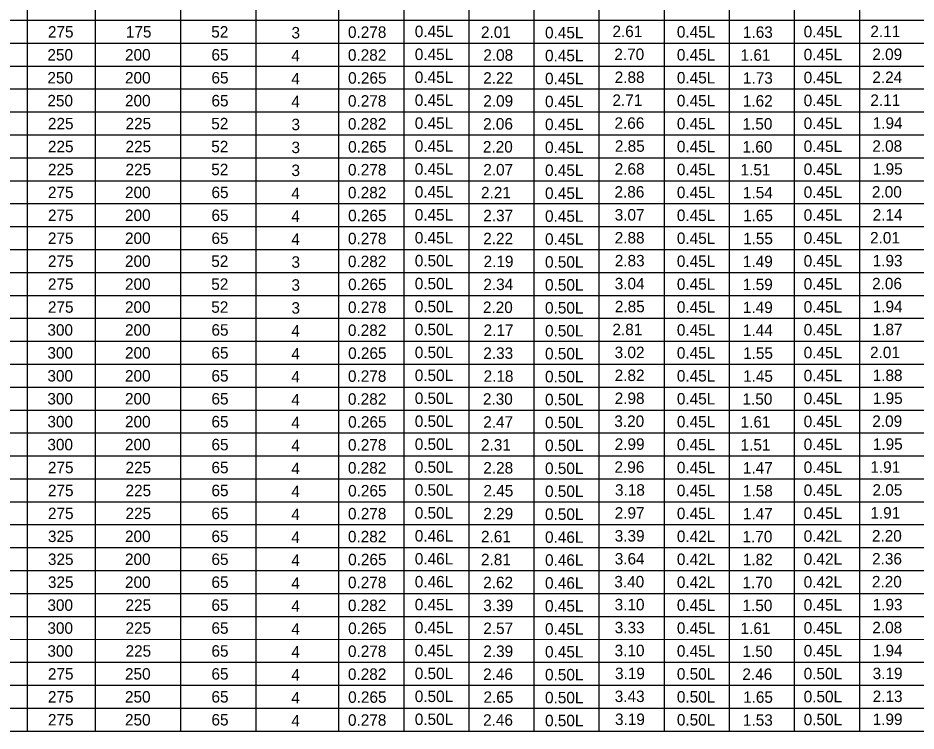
# Model space of a CAD drawing. Extents: x -5022 to -159, y 1126 to 7226.
# Drawn here: x -4369.6 to -4134.8, y 4908 to 5094.6 of the extents above; entities that cross this region are included whole.
import ezdxf

# ---------------------------------------------------------------- set-up
doc = ezdxf.new("R2010")
doc.units = 0
doc.layers.add('2', color=7, linetype='Continuous')
doc.layers.add('3', color=7, linetype='Continuous')

msp = doc.modelspace()

# ---------------------------------------------------------------- linework, layer by layer
at = {"layer": '3'}
for p, q in [((-4285.78, 5248.84), (-4285.78, 4907.95)), ((-4367.22, 5240.77), (-4367.22, 4907.95)), ((-4349.47, 5240.77), (-4349.47, 4907.95)), ((-4327.16, 5240.77), (-4327.16, 4907.95)), ((-4307.39, 5240.77), (-4307.39, 4907.95)), ((-4268.76, 5240.77), (-4268.76, 4907.95)), ((-4200.67, 5240.77), (-4200.67, 4907.95)), ((-4251.73, 5231.57), (-4251.73, 4907.95)), ((-4234.71, 5231.57), (-4234.71, 4907.95)), ((-4234.71, 5231.57), (-4234.71, 4907.95)), ((-4217.69, 5231.57), (-4217.69, 4907.95)), ((-4200.67, 5231.57), (-4200.67, 4907.96)), ((-4183.65, 5231.57), (-4183.65, 4907.96)), ((-4166.63, 5231.57), (-4166.63, 4907.96)), ((-4166.63, 5231.57), (-4166.63, 4907.96)), ((-4149.61, 5231.57), (-4149.61, 4907.96)), ((-4590.56, 5093.96), (-3894.3, 5093.96)), ((-4608.03, 5087.96), (-3894.3, 5087.96)), ((-4590.56, 5081.96), (-3894.3, 5081.96)), ((-4590.56, 5075.96), (-3894.3, 5075.96)), ((-4608.03, 5069.96), (-3894.3, 5069.96)), ((-4590.56, 5063.96), (-3894.3, 5063.96)), ((-4590.56, 5057.96), (-3894.3, 5057.96)), ((-4608.03, 5051.95), (-3894.3, 5051.96)), ((-4590.56, 5045.96), (-3894.3, 5045.96)), ((-4590.56, 5039.96), (-3894.3, 5039.96)), ((-4608.03, 5033.96), (-3894.3, 5033.96)), ((-4590.56, 5027.96), (-3894.3, 5027.96)), ((-4590.56, 5021.96), (-3894.3, 5021.96)), ((-4608.03, 5015.96), (-3894.3, 5015.96)), ((-4590.56, 5009.96), (-3894.3, 5009.96)), ((-4590.56, 5003.96), (-3894.3, 5003.96)), ((-4608.03, 4997.95), (-3894.3, 4997.96)), ((-4590.56, 4991.95), (-3894.3, 4991.96)), ((-4590.56, 4985.95), (-3894.3, 4985.96)), ((-4608.03, 4979.96), (-3894.3, 4979.96)), ((-4590.56, 4973.95), (-3894.3, 4973.96)), ((-4590.56, 4967.96), (-3894.3, 4967.96)), ((-4608.03, 4961.96), (-3894.3, 4961.96)), ((-4590.56, 4955.96), (-3894.3, 4955.96)), ((-4590.56, 4949.95), (-3894.3, 4949.96)), ((-4608.03, 4943.95), (-3894.3, 4943.95)), ((-4590.56, 4937.95), (-3894.3, 4937.95)), ((-4590.56, 4931.95), (-3894.3, 4931.96)), ((-4608.03, 4925.95), (-3894.3, 4925.95)), ((-4590.56, 4919.95), (-3894.3, 4919.96)), ((-4590.56, 4913.95), (-3894.3, 4913.96)), ((-4608.03, 4907.95), (-3894.3, 4907.96))]:
    msp.add_line(p, q, dxfattribs=at)

# ---------------------------------------------------------------- texts
at = {"layer": '2'}
for s, p in [('275', (-4361.78, 5089.41)), ('175', (-4341.4, 5089.41)), ('52', (-4319.08, 5089.41)), ('3', (-4298.1, 5089.19)), ('0.278', (-4283.33, 5089.34)), ('0.45L', (-4265.86, 5089.54)), ('2.01', (-4248.54, 5089.34)), ('0.45L', (-4231.8, 5089.21)), ('2.61', (-4214.18, 5089.54)), ('0.45L', (-4197.33, 5089.41)), ('1.63', (-4180.05, 5089.34)), ('0.45L', (-4164.17, 5089.48)), ('2.11', (-4146.73, 5089.54)), ('250', (-4361.92, 5083.41)), ('200', (-4341.63, 5083.41)), ('65', (-4319.02, 5083.41)), ('0.282', (-4283.34, 5083.35)), ('0.45L', (-4265.86, 5083.54)), ('2.08', (-4247.94, 5083.35)), ('2.70', (-4213.68, 5083.54)), ('0.45L', (-4197.33, 5083.41)), ('1.61', (-4180.66, 5083.35)), ('0.45L', (-4164.17, 5083.48)), ('2.09', (-4146.22, 5083.54)), ('4', (-4298.14, 5083.18)), ('0.45L', (-4231.8, 5083.21)), ('250', (-4361.92, 5077.41)), ('200', (-4341.63, 5077.41)), ('65', (-4319.02, 5077.41)), ('4', (-4298.14, 5077.18)), ('0.265', (-4283.29, 5077.35)), ('0.45L', (-4265.86, 5077.54)), ('2.22', (-4247.96, 5077.35)), ('0.45L', (-4231.8, 5077.21)), ('2.88', (-4213.58, 5077.54)), ('0.45L', (-4197.33, 5077.41)), ('1.73', (-4180.05, 5077.35)), ('0.45L', (-4164.17, 5077.48)), ('2.24', (-4146.21, 5077.54)), ('250', (-4361.92, 5071.41)), ('200', (-4341.63, 5071.41)), ('65', (-4319.02, 5071.41)), ('4', (-4298.14, 5071.18)), ('0.278', (-4283.33, 5071.34)), ('0.45L', (-4265.86, 5071.54)), ('2.09', (-4247.94, 5071.34)), ('0.45L', (-4231.8, 5071.21)), ('2.71', (-4214.18, 5071.54)), ('0.45L', (-4197.33, 5071.41)), ('1.62', (-4180.08, 5071.34)), ('0.45L', (-4164.17, 5071.48)), ('2.11', (-4146.73, 5071.54)), ('225', (-4361.78, 5065.41)), ('225', (-4341.49, 5065.41)), ('52', (-4319.08, 5065.41)), ('3', (-4298.1, 5065.18)), ('0.282', (-4283.34, 5065.34)), ('0.45L', (-4265.86, 5065.54)), ('2.06', (-4248, 5065.34)), ('0.45L', (-4231.8, 5065.21)), ('2.66', (-4213.64, 5065.54)), ('0.45L', (-4197.33, 5065.41)), ('1.50', (-4180.16, 5065.34)), ('0.45L', (-4164.17, 5065.48)), ('1.94', (-4146.12, 5065.54)), ('225', (-4361.78, 5059.41)), ('225', (-4341.49, 5059.41)), ('52', (-4319.08, 5059.41)), ('3', (-4298.1, 5059.18)), ('0.265', (-4283.29, 5059.34)), ('0.45L', (-4265.86, 5059.54)), ('2.20', (-4248.04, 5059.34)), ('0.45L', (-4231.8, 5059.21)), ('2.85', (-4213.54, 5059.54)), ('0.45L', (-4197.33, 5059.41)), ('1.60', (-4180.16, 5059.34)), ('0.45L', (-4164.17, 5059.48)), ('2.08', (-4146.22, 5059.54)), ('225', (-4361.78, 5053.41)), ('225', (-4341.49, 5053.41)), ('52', (-4319.08, 5053.41)), ('3', (-4298.1, 5053.18)), ('0.278', (-4283.33, 5053.34)), ('0.45L', (-4265.86, 5053.54)), ('2.07', (-4247.95, 5053.34)), ('0.45L', (-4231.8, 5053.21)), ('2.68', (-4213.58, 5053.54)), ('0.45L', (-4197.33, 5053.41)), ('1.51', (-4180.66, 5053.34)), ('0.45L', (-4164.17, 5053.48)), ('1.95', (-4146.09, 5053.54)), ('275', (-4361.78, 5047.41)), ('200', (-4341.63, 5047.41)), ('65', (-4319.02, 5047.41)), ('4', (-4298.14, 5047.18)), ('0.282', (-4283.34, 5047.35)), ('0.45L', (-4265.86, 5047.54)), ('2.21', (-4248.54, 5047.35)), ('0.45L', (-4231.8, 5047.21)), ('2.86', (-4213.64, 5047.54)), ('0.45L', (-4197.33, 5047.41)), ('1.54', (-4180.05, 5047.35)), ('0.45L', (-4164.17, 5047.48)), ('2.00', (-4146.32, 5047.54)), ('275', (-4361.78, 5041.41)), ('200', (-4341.63, 5041.41)), ('65', (-4319.02, 5041.41)), ('4', (-4298.14, 5041.18)), ('0.265', (-4283.29, 5041.35)), ('0.45L', (-4265.86, 5041.54)), ('2.37', (-4247.95, 5041.35)), ('0.45L', (-4231.8, 5041.21)), ('3.07', (-4213.58, 5041.54)), ('0.45L', (-4197.33, 5041.41)), ('1.65', (-4180.02, 5041.35)), ('0.45L', (-4164.17, 5041.48)), ('2.14', (-4146.12, 5041.54)), ('275', (-4361.78, 5035.41)), ('200', (-4341.63, 5035.41)), ('65', (-4319.02, 5035.41)), ('4', (-4298.14, 5035.18)), ('0.278', (-4283.33, 5035.34)), ('0.45L', (-4265.86, 5035.54)), ('2.22', (-4247.96, 5035.34)), ('0.45L', (-4231.8, 5035.21)), ('2.88', (-4213.58, 5035.54)), ('0.45L', (-4197.33, 5035.41)), ('1.55', (-4180.02, 5035.34)), ('0.45L', (-4164.17, 5035.48)), ('2.01', (-4146.81, 5035.54)), ('275', (-4361.78, 5029.41)), ('200', (-4341.63, 5029.41)), ('52', (-4319.08, 5029.41)), ('0.282', (-4283.34, 5029.34)), ('0.50L', (-4265.86, 5029.54)), ('2.19', (-4247.86, 5029.34)), ('2.83', (-4213.57, 5029.54)), ('0.45L', (-4197.33, 5029.41)), ('1.49', (-4180.06, 5029.34)), ('0.45L', (-4164.17, 5029.48)), ('1.93', (-4146.13, 5029.54)), ('3', (-4298.1, 5029.18)), ('0.50L', (-4231.8, 5029.21)), ('275', (-4361.78, 5023.41)), ('200', (-4341.63, 5023.41)), ('52', (-4319.08, 5023.41)), ('3', (-4298.1, 5023.18)), ('0.265', (-4283.29, 5023.34)), ('0.50L', (-4265.86, 5023.54)), ('2.34', (-4247.93, 5023.34)), ('0.50L', (-4231.8, 5023.21)), ('3.04', (-4213.57, 5023.54)), ('0.45L', (-4197.33, 5023.41)), ('1.59', (-4180.06, 5023.34)), ('0.45L', (-4164.17, 5023.48)), ('2.06', (-4146.28, 5023.54)), ('275', (-4361.78, 5017.41)), ('200', (-4341.63, 5017.41)), ('52', (-4319.08, 5017.41)), ('3', (-4298.1, 5017.18)), ('0.278', (-4283.33, 5017.34)), ('0.50L', (-4265.86, 5017.54)), ('2.20', (-4248.04, 5017.34)), ('0.50L', (-4231.8, 5017.21)), ('2.85', (-4213.54, 5017.54)), ('0.45L', (-4197.33, 5017.41)), ('1.49', (-4180.06, 5017.34)), ('0.45L', (-4164.17, 5017.47)), ('1.94', (-4146.12, 5017.54)), ('300', (-4361.92, 5011.41)), ('200', (-4341.63, 5011.41)), ('65', (-4319.02, 5011.41)), ('4', (-4298.14, 5011.18)), ('0.282', (-4283.34, 5011.34)), ('0.50L', (-4265.86, 5011.54)), ('2.17', (-4247.86, 5011.34)), ('0.50L', (-4231.8, 5011.21)), ('2.81', (-4214.18, 5011.54)), ('0.45L', (-4197.33, 5011.41)), ('1.44', (-4180.05, 5011.34)), ('0.45L', (-4164.17, 5011.48)), ('1.87', (-4146.14, 5011.54)), ('300', (-4361.92, 5005.41)), ('200', (-4341.63, 5005.41)), ('65', (-4319.02, 5005.41)), ('4', (-4298.14, 5005.18)), ('0.265', (-4283.29, 5005.34)), ('0.50L', (-4265.86, 5005.54)), ('2.33', (-4247.94, 5005.34)), ('0.50L', (-4231.8, 5005.21)), ('3.02', (-4213.59, 5005.54)), ('0.45L', (-4197.33, 5005.41)), ('1.55', (-4180.02, 5005.34)), ('0.45L', (-4164.17, 5005.48)), ('2.01', (-4146.81, 5005.54)), ('300', (-4361.92, 4999.41)), ('200', (-4341.63, 4999.41)), ('65', (-4319.02, 4999.41)), ('4', (-4298.14, 4999.18)), ('0.278', (-4283.33, 4999.34)), ('0.50L', (-4265.86, 4999.54)), ('2.18', (-4247.86, 4999.34)), ('0.50L', (-4231.8, 4999.21)), ('2.82', (-4213.59, 4999.54)), ('0.45L', (-4197.33, 4999.41)), ('1.45', (-4180.02, 4999.34)), ('0.45L', (-4164.17, 4999.48)), ('1.88', (-4146.13, 4999.54)), ('300', (-4361.92, 4993.41)), ('200', (-4341.63, 4993.41)), ('65', (-4319.02, 4993.41)), ('4', (-4298.14, 4993.18)), ('0.282', (-4283.34, 4993.34)), ('0.50L', (-4265.86, 4993.54)), ('2.30', (-4248.04, 4993.34)), ('0.50L', (-4231.8, 4993.21)), ('2.98', (-4213.58, 4993.54)), ('0.45L', (-4197.33, 4993.41)), ('1.50', (-4180.16, 4993.34)), ('0.45L', (-4164.17, 4993.48)), ('1.95', (-4146.09, 4993.54)), ('300', (-4361.92, 4987.41)), ('200', (-4341.63, 4987.41)), ('65', (-4319.02, 4987.41)), ('4', (-4298.14, 4987.18)), ('0.265', (-4283.29, 4987.34)), ('0.50L', (-4265.86, 4987.54)), ('2.47', (-4247.95, 4987.34)), ('0.50L', (-4231.8, 4987.21)), ('3.20', (-4213.68, 4987.54)), ('0.45L', (-4197.33, 4987.41)), ('1.61', (-4180.66, 4987.34)), ('0.45L', (-4164.17, 4987.48)), ('2.09', (-4146.22, 4987.54)), ('300', (-4361.92, 4981.41)), ('200', (-4341.63, 4981.41)), ('65', (-4319.02, 4981.41)), ('4', (-4298.14, 4981.18)), ('0.278', (-4283.33, 4981.34)), ('0.50L', (-4265.86, 4981.54)), ('2.31', (-4248.54, 4981.34)), ('0.50L', (-4231.8, 4981.21)), ('2.99', (-4213.58, 4981.54)), ('0.45L', (-4197.33, 4981.41)), ('1.51', (-4180.66, 4981.34)), ('0.45L', (-4164.17, 4981.48)), ('1.95', (-4146.09, 4981.54)), ('275', (-4361.78, 4975.41)), ('225', (-4341.49, 4975.41)), ('65', (-4319.02, 4975.41)), ('0.282', (-4283.34, 4975.34)), ('0.50L', (-4265.86, 4975.54)), ('2.28', (-4247.94, 4975.34)), ('2.96', (-4213.64, 4975.54)), ('0.45L', (-4197.33, 4975.41)), ('0.45L', (-4164.17, 4975.48)), ('1.91', (-4146.73, 4975.54)), ('4', (-4298.14, 4975.18)), ('0.50L', (-4231.8, 4975.21)), ('1.47', (-4180.06, 4975.34)), ('275', (-4361.78, 4969.41)), ('225', (-4341.49, 4969.41)), ('65', (-4319.02, 4969.41)), ('4', (-4298.14, 4969.18)), ('0.265', (-4283.29, 4969.34)), ('0.50L', (-4265.86, 4969.54)), ('2.45', (-4247.9, 4969.34)), ('0.50L', (-4231.8, 4969.21)), ('3.18', (-4213.5, 4969.54)), ('0.45L', (-4197.33, 4969.41)), ('1.58', (-4180.06, 4969.34)), ('0.45L', (-4164.17, 4969.48)), ('2.05', (-4146.18, 4969.54)), ('275', (-4361.78, 4963.41)), ('225', (-4341.49, 4963.41)), ('65', (-4319.02, 4963.41)), ('4', (-4298.14, 4963.18)), ('0.278', (-4283.33, 4963.34)), ('0.50L', (-4265.86, 4963.54)), ('2.29', (-4247.94, 4963.34)), ('0.50L', (-4231.8, 4963.21)), ('2.97', (-4213.58, 4963.54)), ('0.45L', (-4197.33, 4963.41)), ('1.47', (-4180.06, 4963.34)), ('0.45L', (-4164.17, 4963.47)), ('1.91', (-4146.73, 4963.54)), ('325', (-4361.78, 4957.41)), ('200', (-4341.63, 4957.41)), ('65', (-4319.02, 4957.41)), ('4', (-4298.14, 4957.18)), ('0.282', (-4283.34, 4957.34)), ('0.46L', (-4265.86, 4957.54)), ('2.61', (-4248.54, 4957.34)), ('0.46L', (-4231.8, 4957.21)), ('3.39', (-4213.58, 4957.54)), ('0.42L', (-4197.33, 4957.41)), ('1.70', (-4180.16, 4957.34)), ('0.42L', (-4164.17, 4957.47)), ('2.20', (-4146.32, 4957.54)), ('325', (-4361.78, 4951.41)), ('200', (-4341.63, 4951.41)), ('65', (-4319.02, 4951.41)), ('4', (-4298.14, 4951.18)), ('0.265', (-4283.29, 4951.34)), ('0.46L', (-4265.86, 4951.54)), ('2.81', (-4248.54, 4951.34)), ('0.46L', (-4231.8, 4951.21)), ('3.64', (-4213.57, 4951.54)), ('0.42L', (-4197.33, 4951.4)), ('1.82', (-4180.08, 4951.34)), ('0.42L', (-4164.17, 4951.47)), ('2.36', (-4146.28, 4951.54)), ('325', (-4361.78, 4945.41)), ('200', (-4341.63, 4945.41)), ('65', (-4319.02, 4945.41)), ('4', (-4298.14, 4945.18)), ('0.278', (-4283.33, 4945.34)), ('0.46L', (-4265.86, 4945.54)), ('2.62', (-4247.96, 4945.34)), ('0.46L', (-4231.8, 4945.21)), ('3.40', (-4213.68, 4945.54)), ('0.42L', (-4197.33, 4945.41)), ('1.70', (-4180.16, 4945.34)), ('0.42L', (-4164.17, 4945.47)), ('2.20', (-4146.32, 4945.54)), ('300', (-4361.92, 4939.41)), ('225', (-4341.49, 4939.41)), ('65', (-4319.02, 4939.41)), ('4', (-4298.14, 4939.18)), ('0.282', (-4283.34, 4939.34)), ('0.45L', (-4265.86, 4939.54)), ('3.39', (-4247.94, 4939.34)), ('0.45L', (-4231.8, 4939.21)), ('3.10', (-4213.6, 4939.54)), ('0.45L', (-4197.33, 4939.41)), ('1.50', (-4180.16, 4939.34)), ('0.45L', (-4164.17, 4939.47)), ('1.93', (-4146.13, 4939.54)), ('300', (-4361.92, 4933.41)), ('225', (-4341.49, 4933.41)), ('65', (-4319.02, 4933.41)), ('4', (-4298.14, 4933.18)), ('0.265', (-4283.29, 4933.34)), ('0.45L', (-4265.86, 4933.54)), ('2.57', (-4247.95, 4933.34)), ('0.45L', (-4231.8, 4933.21)), ('3.33', (-4213.57, 4933.54)), ('0.45L', (-4197.33, 4933.41)), ('1.61', (-4180.66, 4933.34)), ('0.45L', (-4164.17, 4933.47)), ('2.08', (-4146.22, 4933.54)), ('300', (-4361.92, 4927.41)), ('225', (-4341.49, 4927.41)), ('65', (-4319.02, 4927.41)), ('4', (-4298.14, 4927.18)), ('0.278', (-4283.33, 4927.34)), ('0.45L', (-4265.86, 4927.54)), ('2.39', (-4247.94, 4927.34)), ('0.45L', (-4231.8, 4927.21)), ('3.10', (-4213.6, 4927.54)), ('0.45L', (-4197.33, 4927.41)), ('1.50', (-4180.16, 4927.34)), ('0.45L', (-4164.17, 4927.48)), ('1.94', (-4146.12, 4927.54)), ('275', (-4361.78, 4921.41)), ('250', (-4341.63, 4921.41)), ('65', (-4319.02, 4921.41)), ('0.282', (-4283.34, 4921.34)), ('0.50L', (-4265.86, 4921.54)), ('2.46', (-4248, 4921.34)), ('3.19', (-4213.5, 4921.54)), ('0.50L', (-4197.33, 4921.41)), ('2.46', (-4180.2, 4921.34)), ('0.50L', (-4164.17, 4921.48)), ('3.19', (-4146.13, 4921.54)), ('4', (-4298.14, 4921.18)), ('0.50L', (-4231.8, 4921.21)), ('275', (-4361.78, 4915.41)), ('250', (-4341.63, 4915.41)), ('65', (-4319.02, 4915.41)), ('4', (-4298.14, 4915.18)), ('0.265', (-4283.29, 4915.34)), ('0.50L', (-4265.86, 4915.54)), ('2.65', (-4247.9, 4915.34)), ('0.50L', (-4231.8, 4915.21)), ('3.43', (-4213.57, 4915.54)), ('0.50L', (-4197.33, 4915.41)), ('1.65', (-4180.02, 4915.34)), ('0.50L', (-4164.17, 4915.47)), ('2.13', (-4146.13, 4915.54)), ('275', (-4361.78, 4909.41)), ('250', (-4341.63, 4909.41)), ('65', (-4319.02, 4909.41)), ('4', (-4298.14, 4909.18)), ('0.278', (-4283.33, 4909.34)), ('0.50L', (-4265.86, 4909.54)), ('2.46', (-4248, 4909.34)), ('0.50L', (-4231.8, 4909.21)), ('3.19', (-4213.5, 4909.54)), ('0.50L', (-4197.33, 4909.4)), ('1.53', (-4180.05, 4909.34)), ('0.50L', (-4164.17, 4909.47)), ('1.99', (-4146.13, 4909.54))]:
    msp.add_text(s, height=3, dxfattribs=at).set_placement(p)

doc.saveas('drawing.dxf')
